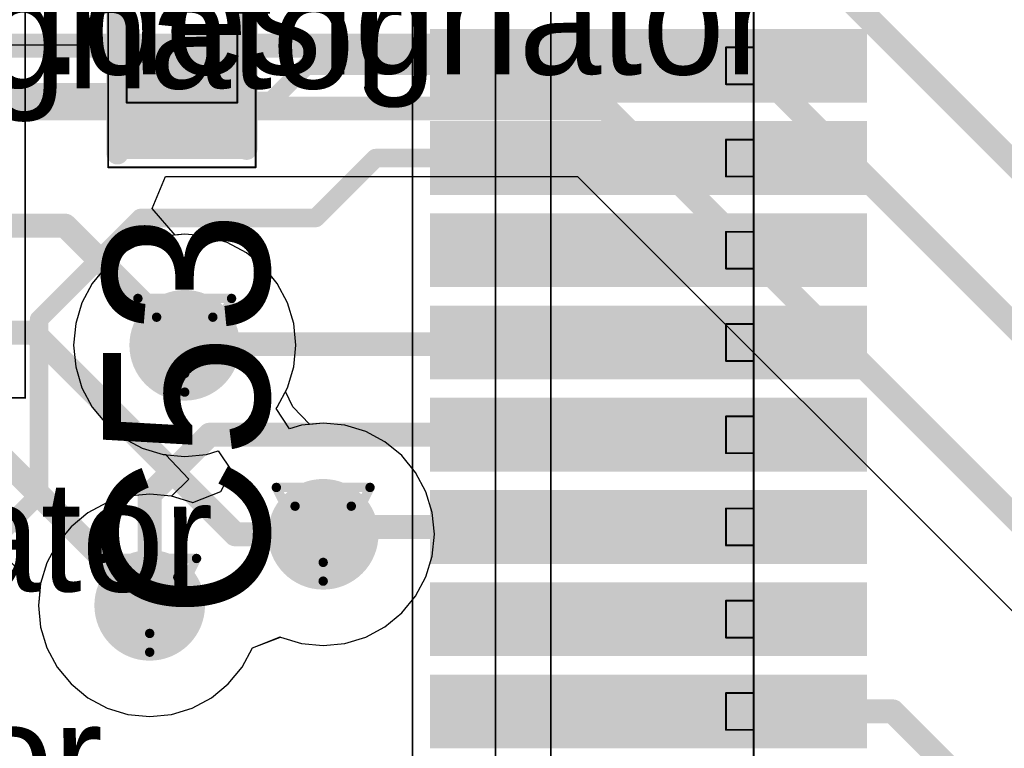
# Model space of a CAD drawing. Header units: millimetres. Extents: x 138 to 555, y 26 to 334.
# Tile 626 of 656: x 354.54 to 359.88, y 233.56 to 237.51. Entities that reach past the tile are written whole.
import ezdxf

# ---------------------------------------------------------------- set-up
doc = ezdxf.new("R2010")
doc.units = ezdxf.units.MM
for name, color, linetype in [('BottomLayer', 5, 'Continuous'), ('DrillDrawing', 1, 'Continuous'), ('Mechanical20', 56, 'Continuous'), ('Mechanical27', 56, 'Continuous'), ('MidLayer1', 16, 'Continuous'), ('MidLayer2', 76, 'Continuous'), ('MidLayer3', 90, 'Continuous'), ('MidLayer4', 156, 'Continuous'), ('MultiLayer', 9, 'Continuous'), ('TopLayer', 1, 'Continuous'), ('TopOverlay', 2, 'Continuous'), ('TopPaste', 8, 'Continuous'), ('TopSolder', 216, 'Continuous'), ('ViaHoleLayer', 16, 'Continuous')]:
    doc.layers.add(name, color=color, linetype=linetype)

# ---------------------------------------------------------------- blocks, each defined once
blk = doc.blocks.new('CPOL_TAJ_A_1206_H180_865')
at = {"layer": 'Mechanical20', "const_width": 0.01}
for points in [[(-2.05, 1.15), (-2.05, -1.15)], [(-2.05, -1.15), (-1.5, -1.15)], [(-1.5, -1.15), (2.05, -1.15)]]:
    blk.add_lwpolyline(points, dxfattribs=at)
at = {"layer": 'Mechanical20', "const_width": 0.005}
for points in [[(-2.0525, -1.15, 1), (-2.0475, -1.15, 1)], [(-2.0525, -1.15, 1), (-2.0475, -1.15, 1)], [(-1.5025, -1.15, 1), (-1.4975, -1.15, 1)], [(-1.5025, -1.15, 1), (-1.4975, -1.15, 1)]]:
    blk.add_lwpolyline(points, format="xyb", close=True, dxfattribs=at)
blk = doc.blocks.new('C0402_866')
at = {"layer": 'Mechanical20', "const_width": 0.01}
for points in [[(0.8, 0.4), (-0.8, 0.4)], [(-0.8, -0.4), (-0.8, 0.4)], [(0.8, -0.4), (0.8, 0.4)], [(0.8, -0.4), (-0.8, -0.4)]]:
    blk.add_lwpolyline(points, dxfattribs=at)
at = {"layer": 'Mechanical20', "const_width": 0.005}
for points in [[(-0.8025, 0.4, 1), (-0.7975, 0.4, 1)], [(-0.8025, 0.4, 1), (-0.7975, 0.4, 1)], [(0.7975, 0.4, 1), (0.8025, 0.4, 1)], [(0.7975, 0.4, 1), (0.8025, 0.4, 1)], [(-0.8025, -0.4, 1), (-0.7975, -0.4, 1)], [(-0.8025, -0.4, 1), (-0.7975, -0.4, 1)], [(0.7975, -0.4, 1), (0.8025, -0.4, 1)], [(0.7975, -0.4, 1), (0.8025, -0.4, 1)]]:
    blk.add_lwpolyline(points, format="xyb", close=True, dxfattribs=at)
at = {"layer": 'Mechanical27', "const_width": 0.01}
for points in [[(0.45, 0.3), (-0.45, 0.3)], [(-0.45, -0.3), (-0.45, 0.3)], [(0.45, -0.3), (0.45, 0.3)], [(0.45, -0.3), (-0.45, -0.3)]]:
    blk.add_lwpolyline(points, dxfattribs=at)
at = {"layer": 'Mechanical27', "const_width": 0.005}
for points in [[(-0.4525, 0.3, 1), (-0.4475, 0.3, 1)], [(-0.4525, 0.3, 1), (-0.4475, 0.3, 1)], [(0.4475, 0.3, 1), (0.4525, 0.3, 1)], [(0.4475, 0.3, 1), (0.4525, 0.3, 1)], [(-0.4525, -0.3, 1), (-0.4475, -0.3, 1)], [(-0.4525, -0.3, 1), (-0.4475, -0.3, 1)], [(0.4475, -0.3, 1), (0.4525, -0.3, 1)], [(0.4475, -0.3, 1), (0.4525, -0.3, 1)]]:
    blk.add_lwpolyline(points, format="xyb", close=True, dxfattribs=at)
at = {"layer": 'TopLayer'}
for points in [[(-0.195, -0.28), (-0.195, 0.28), (-0.705, -0.28), (-0.705, 0.28)], [(0.705, -0.28), (0.705, 0.28), (0.195, -0.28), (0.195, 0.28)]]:
    blk.add_solid(points, dxfattribs=at)
at = {"layer": 'TopOverlay', "const_width": 0.12}
for points in [[(0.7, 0.35), (-0.725, 0.35)], [(0.725, -0.35), (-0.725, -0.35)]]:
    blk.add_lwpolyline(points, dxfattribs=at)
at = {"layer": 'TopOverlay', "const_width": 0.06}
for points in [[(-0.755, 0.35, 1), (-0.695, 0.35, 1)], [(0.67, 0.35, 1), (0.73, 0.35, 1)], [(-0.755, -0.35, 1), (-0.695, -0.35, 1)], [(0.695, -0.35, 1), (0.755, -0.35, 1)]]:
    blk.add_lwpolyline(points, format="xyb", close=True, dxfattribs=at)
at = {"layer": 'TopPaste'}
for points in [[(-0.195, -0.28), (-0.195, 0.28), (-0.705, -0.28), (-0.705, 0.28)], [(0.705, -0.28), (0.705, 0.28), (0.195, -0.28), (0.195, 0.28)]]:
    blk.add_solid(points, dxfattribs=at)
at = {"layer": 'TopSolder'}
for points in [[(-0.145, -0.33), (-0.145, 0.33), (-0.755, -0.33), (-0.755, 0.33)], [(0.755, -0.33), (0.755, 0.33), (0.145, -0.33), (0.145, 0.33)]]:
    blk.add_solid(points, dxfattribs=at)
blk = doc.blocks.new('CON_SAMTEC_QSH_030_01_F_D_A_932')
at = {"layer": 'Mechanical20', "const_width": 0.01}
blk.add_lwpolyline([(11, -4.15), (-11, -4.15)], dxfattribs=at)
at = {"layer": 'Mechanical27', "const_width": 0.01}
for points in [[(8, -2.3), (-8, -2.3)], [(-4.15, -2.3), (-4.35, -2.3)], [(-4.35, -2.45), (-4.35, -2.3)], [(-4.15, -2.45), (-4.15, -2.3)], [(-3.65, -2.3), (-3.85, -2.3)], [(-3.85, -2.45), (-3.85, -2.3)], [(-3.65, -2.45), (-3.65, -2.3)], [(-3.15, -2.3), (-3.35, -2.3)], [(-3.35, -2.45), (-3.35, -2.3)], [(-3.15, -2.45), (-3.15, -2.3)], [(-2.65, -2.3), (-2.85, -2.3)], [(-2.85, -2.45), (-2.85, -2.3)], [(-2.65, -2.45), (-2.65, -2.3)], [(-2.15, -2.3), (-2.35, -2.3)], [(-2.35, -2.45), (-2.35, -2.3)], [(-2.15, -2.45), (-2.15, -2.3)], [(-1.65, -2.3), (-1.85, -2.3)], [(-1.85, -2.45), (-1.85, -2.3)], [(-1.65, -2.45), (-1.65, -2.3)], [(-1.15, -2.3), (-1.35, -2.3)], [(-1.35, -2.45), (-1.35, -2.3)], [(-1.15, -2.45), (-1.15, -2.3)], [(-0.65, -2.3), (-0.85, -2.3)], [(-0.85, -2.45), (-0.85, -2.3)], [(-0.65, -2.45), (-0.65, -2.3)], [(-4.15, -2.45), (-4.35, -2.45)], [(-3.65, -2.45), (-3.85, -2.45)], [(-3.15, -2.45), (-3.35, -2.45)], [(-2.65, -2.45), (-2.85, -2.45)], [(-2.15, -2.45), (-2.35, -2.45)], [(-1.65, -2.45), (-1.85, -2.45)], [(-1.15, -2.45), (-1.35, -2.45)], [(-0.65, -2.45), (-0.85, -2.45)], [(8.6, -3.4), (-8.6, -3.4)], [(10.8, -3.7), (-10.8, -3.7)]]:
    blk.add_lwpolyline(points, dxfattribs=at)
at = {"layer": 'Mechanical27', "const_width": 0.005}
for points in [[(-4.3525, -2.3, 1), (-4.3475, -2.3, 1)], [(-4.3525, -2.3, 1), (-4.3475, -2.3, 1)], [(-4.1525, -2.3, 1), (-4.1475, -2.3, 1)], [(-4.1525, -2.3, 1), (-4.1475, -2.3, 1)], [(-3.8525, -2.3, 1), (-3.8475, -2.3, 1)], [(-3.8525, -2.3, 1), (-3.8475, -2.3, 1)], [(-3.6525, -2.3, 1), (-3.6475, -2.3, 1)], [(-3.6525, -2.3, 1), (-3.6475, -2.3, 1)], [(-3.3525, -2.3, 1), (-3.3475, -2.3, 1)], [(-3.3525, -2.3, 1), (-3.3475, -2.3, 1)], [(-3.1525, -2.3, 1), (-3.1475, -2.3, 1)], [(-3.1525, -2.3, 1), (-3.1475, -2.3, 1)], [(-2.8525, -2.3, 1), (-2.8475, -2.3, 1)], [(-2.8525, -2.3, 1), (-2.8475, -2.3, 1)], [(-2.6525, -2.3, 1), (-2.6475, -2.3, 1)], [(-2.6525, -2.3, 1), (-2.6475, -2.3, 1)], [(-2.3525, -2.3, 1), (-2.3475, -2.3, 1)], [(-2.3525, -2.3, 1), (-2.3475, -2.3, 1)], [(-2.1525, -2.3, 1), (-2.1475, -2.3, 1)], [(-2.1525, -2.3, 1), (-2.1475, -2.3, 1)], [(-1.8525, -2.3, 1), (-1.8475, -2.3, 1)], [(-1.8525, -2.3, 1), (-1.8475, -2.3, 1)], [(-1.6525, -2.3, 1), (-1.6475, -2.3, 1)], [(-1.6525, -2.3, 1), (-1.6475, -2.3, 1)], [(-1.3525, -2.3, 1), (-1.3475, -2.3, 1)], [(-1.3525, -2.3, 1), (-1.3475, -2.3, 1)], [(-1.1525, -2.3, 1), (-1.1475, -2.3, 1)], [(-1.1525, -2.3, 1), (-1.1475, -2.3, 1)], [(-0.8525, -2.3, 1), (-0.8475, -2.3, 1)], [(-0.8525, -2.3, 1), (-0.8475, -2.3, 1)], [(-0.6525, -2.3, 1), (-0.6475, -2.3, 1)], [(-0.6525, -2.3, 1), (-0.6475, -2.3, 1)], [(-4.3525, -2.45, 1), (-4.3475, -2.45, 1)], [(-4.3525, -2.45, 1), (-4.3475, -2.45, 1)], [(-4.1525, -2.45, 1), (-4.1475, -2.45, 1)], [(-4.1525, -2.45, 1), (-4.1475, -2.45, 1)], [(-3.8525, -2.45, 1), (-3.8475, -2.45, 1)], [(-3.8525, -2.45, 1), (-3.8475, -2.45, 1)], [(-3.6525, -2.45, 1), (-3.6475, -2.45, 1)], [(-3.6525, -2.45, 1), (-3.6475, -2.45, 1)], [(-3.3525, -2.45, 1), (-3.3475, -2.45, 1)], [(-3.3525, -2.45, 1), (-3.3475, -2.45, 1)], [(-3.1525, -2.45, 1), (-3.1475, -2.45, 1)], [(-3.1525, -2.45, 1), (-3.1475, -2.45, 1)], [(-2.8525, -2.45, 1), (-2.8475, -2.45, 1)], [(-2.8525, -2.45, 1), (-2.8475, -2.45, 1)], [(-2.6525, -2.45, 1), (-2.6475, -2.45, 1)], [(-2.6525, -2.45, 1), (-2.6475, -2.45, 1)], [(-2.3525, -2.45, 1), (-2.3475, -2.45, 1)], [(-2.3525, -2.45, 1), (-2.3475, -2.45, 1)], [(-2.1525, -2.45, 1), (-2.1475, -2.45, 1)], [(-2.1525, -2.45, 1), (-2.1475, -2.45, 1)], [(-1.8525, -2.45, 1), (-1.8475, -2.45, 1)], [(-1.8525, -2.45, 1), (-1.8475, -2.45, 1)], [(-1.6525, -2.45, 1), (-1.6475, -2.45, 1)], [(-1.6525, -2.45, 1), (-1.6475, -2.45, 1)], [(-1.3525, -2.45, 1), (-1.3475, -2.45, 1)], [(-1.3525, -2.45, 1), (-1.3475, -2.45, 1)], [(-1.1525, -2.45, 1), (-1.1475, -2.45, 1)], [(-1.1525, -2.45, 1), (-1.1475, -2.45, 1)], [(-0.8525, -2.45, 1), (-0.8475, -2.45, 1)], [(-0.8525, -2.45, 1), (-0.8475, -2.45, 1)], [(-0.6525, -2.45, 1), (-0.6475, -2.45, 1)], [(-0.6525, -2.45, 1), (-0.6475, -2.45, 1)]]:
    blk.add_lwpolyline(points, format="xyb", close=True, dxfattribs=at)
at = {"layer": 'TopLayer'}
for points in [[(-4.1, -4.005), (-4.1, -1.735), (-4.4, -4.005), (-4.4, -1.735)], [(-3.6, -4.005), (-3.6, -1.735), (-3.9, -4.005), (-3.9, -1.735)], [(-3.1, -4.005), (-3.1, -1.735), (-3.4, -4.005), (-3.4, -1.735)], [(-2.6, -4.005), (-2.6, -1.735), (-2.9, -4.005), (-2.9, -1.735)], [(-2.1, -4.005), (-2.1, -1.735), (-2.4, -4.005), (-2.4, -1.735)], [(-1.6, -4.005), (-1.6, -1.735), (-1.9, -4.005), (-1.9, -1.735)], [(-1.1, -4.005), (-1.1, -1.735), (-1.4, -4.005), (-1.4, -1.735)], [(-0.6, -4.005), (-0.6, -1.735), (-0.9, -4.005), (-0.9, -1.735)]]:
    blk.add_solid(points, dxfattribs=at)
at = {"layer": 'TopPaste'}
for points in [[(-4.1, -4.005), (-4.1, -1.735), (-4.4, -4.005), (-4.4, -1.735)], [(-3.6, -4.005), (-3.6, -1.735), (-3.9, -4.005), (-3.9, -1.735)], [(-3.1, -4.005), (-3.1, -1.735), (-3.4, -4.005), (-3.4, -1.735)], [(-2.6, -4.005), (-2.6, -1.735), (-2.9, -4.005), (-2.9, -1.735)], [(-2.1, -4.005), (-2.1, -1.735), (-2.4, -4.005), (-2.4, -1.735)], [(-1.6, -4.005), (-1.6, -1.735), (-1.9, -4.005), (-1.9, -1.735)], [(-1.1, -4.005), (-1.1, -1.735), (-1.4, -4.005), (-1.4, -1.735)], [(-0.6, -4.005), (-0.6, -1.735), (-0.9, -4.005), (-0.9, -1.735)]]:
    blk.add_solid(points, dxfattribs=at)
at = {"layer": 'TopSolder'}
for points in [[(-4.05, -4.055), (-4.05, -1.685), (-4.45, -4.055), (-4.45, -1.685)], [(-3.55, -4.055), (-3.55, -1.685), (-3.95, -4.055), (-3.95, -1.685)], [(-3.05, -4.055), (-3.05, -1.685), (-3.45, -4.055), (-3.45, -1.685)], [(-2.55, -4.055), (-2.55, -1.685), (-2.95, -4.055), (-2.95, -1.685)], [(-2.05, -4.055), (-2.05, -1.685), (-2.45, -4.055), (-2.45, -1.685)], [(-1.55, -4.055), (-1.55, -1.685), (-1.95, -4.055), (-1.95, -1.685)], [(-1.05, -4.055), (-1.05, -1.685), (-1.45, -4.055), (-1.45, -1.685)], [(-0.55, -4.055), (-0.55, -1.685), (-0.95, -4.055), (-0.95, -1.685)]]:
    blk.add_solid(points, dxfattribs=at)

msp = doc.modelspace()

# ---------------------------------------------------------------- linework, layer by layer
at = {"layer": 'BottomLayer'}
for p, q in [((355.2587, 236.4846), (355.3318, 236.6578)), ((355.3318, 236.6578), (357.5661, 236.6578)), ((357.5661, 236.6578), (361.1919, 233.0321)), ((355.3839, 236.34), (355.2587, 236.4846)), ((355.4354, 236.3451), (355.3839, 236.34)), ((355.553, 236.3335), (355.4354, 236.3451)), ((355.6661, 236.2992), (355.553, 236.3335)), ((355.7704, 236.2435), (355.6661, 236.2992)), ((355.8617, 236.1685), (355.7704, 236.2435)), ((355.9367, 236.0772), (355.8617, 236.1685)), ((355.9924, 235.9729), (355.9367, 236.0772)), ((356.0267, 235.8598), (355.9924, 235.9729)), ((356.0383, 235.7422), (356.0267, 235.8598)), ((356.0267, 235.6246), (356.0383, 235.7422)), ((355.9924, 235.5115), (356.0267, 235.6246)), ((355.9818, 235.4916), (355.9924, 235.5115)), ((356.0214, 235.4081), (355.9818, 235.4916)), ((356.1133, 235.3133), (356.0214, 235.4081)), ((356.1862, 235.3205), (356.1133, 235.3133)), ((356.3038, 235.3089), (356.1862, 235.3205)), ((356.4169, 235.2746), (356.3038, 235.3089)), ((356.5211, 235.2189), (356.4169, 235.2746)), ((356.6125, 235.1439), (356.5211, 235.2189)), ((356.6875, 235.0525), (356.6125, 235.1439)), ((356.7432, 234.9483), (356.6875, 235.0525)), ((354.118, 234.9392), (354.6499, 234.4073)), ((356.7775, 234.8352), (356.7432, 234.9483)), ((356.7891, 234.7176), (356.7775, 234.8352)), ((356.7775, 234.5999), (356.7891, 234.7176)), ((356.7432, 234.4868), (356.7775, 234.5999)), ((356.6875, 234.3826), (356.7432, 234.4868)), ((354.6499, 234.4073), (354.6426, 234.3324)), ((354.6426, 234.3324), (354.6541, 234.2148)), ((356.6125, 234.2912), (356.6875, 234.3826)), ((356.5211, 234.2163), (356.6125, 234.2912)), ((354.6541, 234.2148), (354.6884, 234.1017)), ((356.4169, 234.1606), (356.5211, 234.2163)), ((355.8025, 234.1017), (355.9555, 234.1606)), ((355.9555, 234.1606), (356.0686, 234.1262)), ((356.0686, 234.1262), (356.1862, 234.1147)), ((356.1862, 234.1147), (356.3038, 234.1262)), ((356.3038, 234.1262), (356.4169, 234.1606)), ((354.6884, 234.1017), (354.7442, 233.9974)), ((355.7468, 233.9974), (355.8025, 234.1017)), ((354.7442, 233.9974), (354.8191, 233.9061)), ((355.6718, 233.9061), (355.7468, 233.9974)), ((354.8191, 233.9061), (354.9105, 233.8311)), ((355.5804, 233.8311), (355.6718, 233.9061)), ((354.9105, 233.8311), (355.0147, 233.7754)), ((355.4762, 233.7754), (355.5804, 233.8311)), ((355.0147, 233.7754), (355.1278, 233.7411)), ((355.3631, 233.7411), (355.4762, 233.7754)), ((355.1278, 233.7411), (355.2455, 233.7295)), ((355.2455, 233.7295), (355.3631, 233.7411))]:
    msp.add_line(p, q, dxfattribs=at)
at = {"layer": 'BottomLayer', "const_width": 0.13}
for points in [[(358.9867, 237.6709), (361.9046, 234.7531)], [(353.9679, 237.3664), (358.4139, 237.3664)], [(358.4139, 237.3664), (361.5318, 234.2485)], [(353.983, 237.026), (357.7186, 237.026)], [(357.7186, 237.026), (361.4522, 233.2924)], [(346.5966, 236.3909), (354.7867, 236.3909)], [(354.7867, 236.3909), (355.4354, 235.7422)], [(346.4867, 235.8115), (354.6156, 235.8115)], [(354.6156, 235.8115), (355.7096, 234.7176)], [(354.2705, 235.3074), (355.2455, 234.3324)], [(355.7096, 234.7176), (356.1862, 234.7176)]]:
    msp.add_lwpolyline(points, dxfattribs=at)
at = {"layer": 'BottomLayer'}
for points, const_width in [([(358.3814, 237.3664, 1), (358.4464, 237.3664, 1)], 0.065), ([(358.3814, 237.3664, 1), (358.4464, 237.3664, 1)], 0.065), ([(357.6861, 237.026, 1), (357.7511, 237.026, 1)], 0.065), ([(357.6861, 237.026, 1), (357.7511, 237.026, 1)], 0.065), ([(354.7542, 236.3909, 1), (354.8192, 236.3909, 1)], 0.065), ([(354.7542, 236.3909, 1), (354.8192, 236.3909, 1)], 0.065), ([(355.2854, 235.7422, 1), (355.5854, 235.7422, 1)], 0.3), ([(354.5831, 235.8115, 1), (354.6481, 235.8115, 1)], 0.065), ([(354.5831, 235.8115, 1), (354.6481, 235.8115, 1)], 0.065), ([(355.4029, 235.7422, 1), (355.4679, 235.7422, 1)], 0.065), ([(356.0362, 234.7176, 1), (356.3362, 234.7176, 1)], 0.3), ([(355.6771, 234.7176, 1), (355.7421, 234.7176, 1)], 0.065), ([(355.6771, 234.7176, 1), (355.7421, 234.7176, 1)], 0.065), ([(356.1537, 234.7176, 1), (356.2187, 234.7176, 1)], 0.065), ([(355.0955, 234.3324, 1), (355.3955, 234.3324, 1)], 0.3), ([(355.213, 234.3324, 1), (355.278, 234.3324, 1)], 0.065)]:
    msp.add_lwpolyline(points, format="xyb", close=True, dxfattribs=dict(at, const_width=const_width))
at = {"layer": 'DrillDrawing', "const_width": 0.0508}
for points in [[(355.1814, 235.9962), (355.6894, 235.9962)], [(355.1814, 235.9962), (355.4354, 235.4882)], [(355.4354, 235.4882), (355.6894, 235.9962)], [(355.283, 235.8946), (355.5878, 235.8946)], [(355.283, 235.8946), (355.4354, 235.5898)], [(355.4354, 235.5898), (355.5878, 235.8946)], [(355.9322, 234.9716), (356.4402, 234.9716)], [(355.9322, 234.9716), (356.1862, 234.4636)], [(356.1862, 234.4636), (356.4402, 234.9716)], [(356.0338, 234.87), (356.3386, 234.87)], [(356.0338, 234.87), (356.1862, 234.5652)], [(356.1862, 234.5652), (356.3386, 234.87)], [(354.9915, 234.5864), (355.4995, 234.5864)], [(354.9915, 234.5864), (355.2455, 234.0784)], [(355.2455, 234.0784), (355.4995, 234.5864)], [(355.0931, 234.4848), (355.3979, 234.4848)], [(355.0931, 234.4848), (355.2455, 234.18)], [(355.2455, 234.18), (355.3979, 234.4848)]]:
    msp.add_lwpolyline(points, dxfattribs=at)
at = {"layer": 'DrillDrawing', "const_width": 0.0254}
for points in [[(355.1687, 235.9962, 1), (355.1941, 235.9962, 1)], [(355.1687, 235.9962, 1), (355.1941, 235.9962, 1)], [(355.6767, 235.9962, 1), (355.7021, 235.9962, 1)], [(355.6767, 235.9962, 1), (355.7021, 235.9962, 1)], [(355.2703, 235.8946, 1), (355.2957, 235.8946, 1)], [(355.2703, 235.8946, 1), (355.2957, 235.8946, 1)], [(355.5751, 235.8946, 1), (355.6005, 235.8946, 1)], [(355.5751, 235.8946, 1), (355.6005, 235.8946, 1)], [(355.4227, 235.5898, 1), (355.4481, 235.5898, 1)], [(355.4227, 235.5898, 1), (355.4481, 235.5898, 1)], [(355.4227, 235.4882, 1), (355.4481, 235.4882, 1)], [(355.4227, 235.4882, 1), (355.4481, 235.4882, 1)], [(355.9195, 234.9716, 1), (355.9449, 234.9716, 1)], [(355.9195, 234.9716, 1), (355.9449, 234.9716, 1)], [(356.4275, 234.9716, 1), (356.4529, 234.9716, 1)], [(356.4275, 234.9716, 1), (356.4529, 234.9716, 1)], [(356.0211, 234.87, 1), (356.0465, 234.87, 1)], [(356.0211, 234.87, 1), (356.0465, 234.87, 1)], [(356.3259, 234.87, 1), (356.3513, 234.87, 1)], [(356.3259, 234.87, 1), (356.3513, 234.87, 1)], [(354.9788, 234.5864, 1), (355.0042, 234.5864, 1)], [(354.9788, 234.5864, 1), (355.0042, 234.5864, 1)], [(355.4868, 234.5864, 1), (355.5122, 234.5864, 1)], [(355.4868, 234.5864, 1), (355.5122, 234.5864, 1)], [(356.1735, 234.5652, 1), (356.1989, 234.5652, 1)], [(356.1735, 234.5652, 1), (356.1989, 234.5652, 1)], [(355.0804, 234.4848, 1), (355.1058, 234.4848, 1)], [(355.0804, 234.4848, 1), (355.1058, 234.4848, 1)], [(355.3852, 234.4848, 1), (355.4106, 234.4848, 1)], [(355.3852, 234.4848, 1), (355.4106, 234.4848, 1)], [(356.1735, 234.4636, 1), (356.1989, 234.4636, 1)], [(356.1735, 234.4636, 1), (356.1989, 234.4636, 1)], [(355.2328, 234.18, 1), (355.2582, 234.18, 1)], [(355.2328, 234.18, 1), (355.2582, 234.18, 1)], [(355.2328, 234.0784, 1), (355.2582, 234.0784, 1)], [(355.2328, 234.0784, 1), (355.2582, 234.0784, 1)]]:
    msp.add_lwpolyline(points, format="xyb", close=True, dxfattribs=at)
at = {"layer": 'MidLayer1'}
for p, q in [((355.3178, 236.3335), (355.2047, 236.2992)), ((355.4354, 236.3451), (355.3178, 236.3335)), ((355.553, 236.3335), (355.4354, 236.3451)), ((355.6661, 236.2992), (355.553, 236.3335)), ((355.2047, 236.2992), (355.1005, 236.2435)), ((355.7704, 236.2435), (355.6661, 236.2992)), ((355.1005, 236.2435), (355.0091, 236.1685)), ((355.8617, 236.1685), (355.7704, 236.2435)), ((355.0091, 236.1685), (354.9341, 236.0772)), ((355.9367, 236.0772), (355.8617, 236.1685)), ((354.9341, 236.0772), (354.8784, 235.9729)), ((355.9924, 235.9729), (355.9367, 236.0772)), ((354.8784, 235.9729), (354.8441, 235.8598)), ((356.0267, 235.8598), (355.9924, 235.9729)), ((354.8441, 235.8598), (354.8325, 235.7422)), ((356.0383, 235.7422), (356.0267, 235.8598)), ((354.8325, 235.7422), (354.8441, 235.6246)), ((356.0267, 235.6246), (356.0383, 235.7422)), ((354.8441, 235.6246), (354.8784, 235.5115)), ((355.9924, 235.5115), (356.0267, 235.6246)), ((354.8784, 235.5115), (354.9341, 235.4073)), ((355.9367, 235.4073), (355.9924, 235.5115)), ((354.9341, 235.4073), (355.0091, 235.3159)), ((355.9305, 235.3997), (355.9367, 235.4073)), ((356.0043, 235.2894), (355.9305, 235.3997)), ((355.0091, 235.3159), (355.1005, 235.2409)), ((356.0686, 235.3089), (356.0043, 235.2894)), ((356.1862, 235.3205), (356.0686, 235.3089)), ((356.3038, 235.3089), (356.1862, 235.3205)), ((356.4169, 235.2746), (356.3038, 235.3089)), ((355.1005, 235.2409), (355.2047, 235.1852)), ((356.5211, 235.2189), (356.4169, 235.2746)), ((355.2047, 235.1852), (355.3178, 235.1509)), ((356.6125, 235.1439), (356.5211, 235.2189)), ((355.3178, 235.1509), (355.4354, 235.1393)), ((355.4354, 235.1393), (355.553, 235.1509)), ((355.553, 235.1509), (355.6173, 235.1704)), ((355.6173, 235.1704), (355.6911, 235.06)), ((356.6875, 235.0525), (356.6125, 235.1439)), ((355.6849, 235.0525), (355.6292, 234.9483)), ((355.6911, 235.06), (355.6849, 235.0525)), ((356.7432, 234.9483), (356.6875, 235.0525)), ((355.1278, 234.9237), (355.0147, 234.8894)), ((355.2455, 234.9353), (355.1278, 234.9237)), ((355.3631, 234.9237), (355.2455, 234.9353)), ((355.4762, 234.8894), (355.3631, 234.9237)), ((355.6292, 234.9483), (355.4783, 234.8883)), ((356.7775, 234.8352), (356.7432, 234.9483)), ((355.0147, 234.8894), (354.9105, 234.8337)), ((355.4783, 234.8883), (355.4762, 234.8894)), ((354.9105, 234.8337), (354.8191, 234.7587)), ((356.7891, 234.7176), (356.7775, 234.8352)), ((354.8191, 234.7587), (354.7442, 234.6673)), ((356.7775, 234.5999), (356.7891, 234.7176)), ((354.7442, 234.6673), (354.6884, 234.5631)), ((356.7432, 234.4868), (356.7775, 234.5999)), ((354.6884, 234.5631), (354.6541, 234.45)), ((354.6541, 234.45), (354.6426, 234.3324)), ((356.6875, 234.3826), (356.7432, 234.4868)), ((354.6426, 234.3324), (354.6541, 234.2148)), ((356.6125, 234.2912), (356.6875, 234.3826)), ((356.5211, 234.2163), (356.6125, 234.2912)), ((354.6541, 234.2148), (354.6884, 234.1017)), ((356.4169, 234.1606), (356.5211, 234.2163)), ((355.8025, 234.1017), (355.9534, 234.1617)), ((355.9534, 234.1617), (355.9555, 234.1606)), ((355.9555, 234.1606), (356.0686, 234.1262)), ((356.0686, 234.1262), (356.1862, 234.1147)), ((356.1862, 234.1147), (356.3038, 234.1262)), ((356.3038, 234.1262), (356.4169, 234.1606)), ((354.6884, 234.1017), (354.7442, 233.9974)), ((355.7468, 233.9974), (355.8025, 234.1017)), ((354.7442, 233.9974), (354.8191, 233.9061)), ((355.6718, 233.9061), (355.7468, 233.9974)), ((354.8191, 233.9061), (354.9105, 233.8311)), ((355.5804, 233.8311), (355.6718, 233.9061)), ((354.9105, 233.8311), (355.0147, 233.7754)), ((355.4762, 233.7754), (355.5804, 233.8311)), ((355.0147, 233.7754), (355.1278, 233.7411)), ((355.3631, 233.7411), (355.4762, 233.7754)), ((355.1278, 233.7411), (355.2455, 233.7295)), ((355.2455, 233.7295), (355.3631, 233.7411))]:
    msp.add_line(p, q, dxfattribs=at)
at = {"layer": 'MidLayer1', "const_width": 0.3}
for points in [[(355.2854, 235.7422, 1), (355.5854, 235.7422, 1)], [(356.0362, 234.7176, 1), (356.3362, 234.7176, 1)], [(355.0955, 234.3324, 1), (355.3955, 234.3324, 1)]]:
    msp.add_lwpolyline(points, format="xyb", close=True, dxfattribs=at)
at = {"layer": 'MidLayer2'}
for p, q in [((355.3178, 236.3335), (355.2047, 236.2992)), ((355.4354, 236.3451), (355.3178, 236.3335)), ((355.553, 236.3335), (355.4354, 236.3451)), ((355.6661, 236.2992), (355.553, 236.3335)), ((355.2047, 236.2992), (355.1005, 236.2435)), ((355.7704, 236.2435), (355.6661, 236.2992)), ((355.1005, 236.2435), (355.0091, 236.1685)), ((355.8617, 236.1685), (355.7704, 236.2435)), ((355.0091, 236.1685), (354.9341, 236.0772)), ((355.9367, 236.0772), (355.8617, 236.1685)), ((354.9341, 236.0772), (354.8784, 235.9729)), ((355.9924, 235.9729), (355.9367, 236.0772)), ((354.8784, 235.9729), (354.8441, 235.8598)), ((356.0267, 235.8598), (355.9924, 235.9729)), ((354.8441, 235.8598), (354.8325, 235.7422)), ((356.0383, 235.7422), (356.0267, 235.8598)), ((354.8325, 235.7422), (354.8441, 235.6246)), ((356.0267, 235.6246), (356.0383, 235.7422)), ((354.8441, 235.6246), (354.8784, 235.5115)), ((355.9924, 235.5115), (356.0267, 235.6246)), ((354.8784, 235.5115), (354.9341, 235.4073)), ((355.9818, 235.4916), (355.9924, 235.5115)), ((356.0214, 235.4081), (355.9818, 235.4916)), ((354.9341, 235.4073), (355.0091, 235.3159)), ((356.1133, 235.3133), (356.0214, 235.4081)), ((355.0091, 235.3159), (355.1005, 235.2409)), ((356.1862, 235.3205), (356.1133, 235.3133)), ((356.3038, 235.3089), (356.1862, 235.3205)), ((356.4169, 235.2746), (356.3038, 235.3089)), ((355.1005, 235.2409), (355.2047, 235.1852)), ((356.5211, 235.2189), (356.4169, 235.2746)), ((355.2047, 235.1852), (355.3178, 235.1509)), ((356.6125, 235.1439), (356.5211, 235.2189)), ((355.3178, 235.1509), (355.3313, 235.1496)), ((355.3313, 235.1496), (355.4586, 235.0162)), ((356.6875, 235.0525), (356.6125, 235.1439)), ((356.7432, 234.9483), (356.6875, 235.0525)), ((355.4586, 235.0162), (355.3631, 234.9237)), ((355.1278, 234.9237), (355.0147, 234.8894)), ((355.2455, 234.9353), (355.1278, 234.9237)), ((355.3631, 234.9237), (355.2455, 234.9353)), ((356.7775, 234.8352), (356.7432, 234.9483)), ((355.0147, 234.8894), (354.9105, 234.8337)), ((354.9105, 234.8337), (354.8191, 234.7587)), ((356.7891, 234.7176), (356.7775, 234.8352)), ((354.8191, 234.7587), (354.7442, 234.6673)), ((356.7775, 234.5999), (356.7891, 234.7176)), ((354.7442, 234.6673), (354.6884, 234.5631)), ((356.7432, 234.4868), (356.7775, 234.5999)), ((354.6884, 234.5631), (354.6541, 234.45)), ((354.6541, 234.45), (354.6426, 234.3324)), ((356.6875, 234.3826), (356.7432, 234.4868)), ((354.6426, 234.3324), (354.6541, 234.2148)), ((356.6125, 234.2912), (356.6875, 234.3826)), ((356.5211, 234.2163), (356.6125, 234.2912)), ((354.6541, 234.2148), (354.6884, 234.1017)), ((356.4169, 234.1606), (356.5211, 234.2163)), ((355.8025, 234.1017), (355.9555, 234.1606)), ((355.9555, 234.1606), (356.0686, 234.1262)), ((356.0686, 234.1262), (356.1862, 234.1147)), ((356.1862, 234.1147), (356.3038, 234.1262)), ((356.3038, 234.1262), (356.4169, 234.1606)), ((354.6884, 234.1017), (354.7442, 233.9974)), ((355.7468, 233.9974), (355.8025, 234.1017)), ((354.7442, 233.9974), (354.8191, 233.9061)), ((355.6718, 233.9061), (355.7468, 233.9974)), ((354.8191, 233.9061), (354.9105, 233.8311)), ((355.5804, 233.8311), (355.6718, 233.9061)), ((354.9105, 233.8311), (355.0147, 233.7754)), ((355.4762, 233.7754), (355.5804, 233.8311)), ((355.0147, 233.7754), (355.1278, 233.7411)), ((355.3631, 233.7411), (355.4762, 233.7754)), ((355.1278, 233.7411), (355.2455, 233.7295)), ((355.2455, 233.7295), (355.3631, 233.7411))]:
    msp.add_line(p, q, dxfattribs=at)
at = {"layer": 'MidLayer2', "const_width": 0.3}
for points in [[(355.2854, 235.7422, 1), (355.5854, 235.7422, 1)], [(356.0362, 234.7176, 1), (356.3362, 234.7176, 1)], [(355.0955, 234.3324, 1), (355.3955, 234.3324, 1)]]:
    msp.add_lwpolyline(points, format="xyb", close=True, dxfattribs=at)
at = {"layer": 'MidLayer3'}
for p, q in [((355.3178, 236.3335), (355.2047, 236.2992)), ((355.4354, 236.3451), (355.3178, 236.3335)), ((355.553, 236.3335), (355.4354, 236.3451)), ((355.6661, 236.2992), (355.553, 236.3335)), ((355.2047, 236.2992), (355.1005, 236.2435)), ((355.7704, 236.2435), (355.6661, 236.2992)), ((355.1005, 236.2435), (355.0091, 236.1685)), ((355.8617, 236.1685), (355.7704, 236.2435)), ((355.0091, 236.1685), (354.9341, 236.0772)), ((355.9367, 236.0772), (355.8617, 236.1685)), ((354.9341, 236.0772), (354.8784, 235.9729)), ((355.9924, 235.9729), (355.9367, 236.0772)), ((354.8784, 235.9729), (354.8441, 235.8598)), ((356.0267, 235.8598), (355.9924, 235.9729)), ((354.8441, 235.8598), (354.8325, 235.7422)), ((356.0383, 235.7422), (356.0267, 235.8598)), ((354.8325, 235.7422), (354.8441, 235.6246)), ((356.0267, 235.6246), (356.0383, 235.7422)), ((354.8441, 235.6246), (354.8784, 235.5115)), ((355.9924, 235.5115), (356.0267, 235.6246)), ((354.8784, 235.5115), (354.9341, 235.4073)), ((355.9367, 235.4073), (355.9924, 235.5115)), ((354.9341, 235.4073), (355.0091, 235.3159)), ((355.9305, 235.3997), (355.9367, 235.4073)), ((356.0043, 235.2894), (355.9305, 235.3997)), ((355.0091, 235.3159), (355.1005, 235.2409)), ((356.0686, 235.3089), (356.0043, 235.2894)), ((356.1862, 235.3205), (356.0686, 235.3089)), ((356.3038, 235.3089), (356.1862, 235.3205)), ((356.4169, 235.2746), (356.3038, 235.3089)), ((355.1005, 235.2409), (355.2047, 235.1852)), ((356.5211, 235.2189), (356.4169, 235.2746)), ((355.2047, 235.1852), (355.3178, 235.1509)), ((356.6125, 235.1439), (356.5211, 235.2189)), ((355.3178, 235.1509), (355.4354, 235.1393)), ((355.4354, 235.1393), (355.553, 235.1509)), ((355.553, 235.1509), (355.6173, 235.1704)), ((355.6173, 235.1704), (355.6911, 235.06)), ((356.6875, 235.0525), (356.6125, 235.1439)), ((355.6849, 235.0525), (355.6292, 234.9483)), ((355.6911, 235.06), (355.6849, 235.0525)), ((356.7432, 234.9483), (356.6875, 235.0525)), ((355.1278, 234.9237), (355.0147, 234.8894)), ((355.2455, 234.9353), (355.1278, 234.9237)), ((355.3631, 234.9237), (355.2455, 234.9353)), ((355.4762, 234.8894), (355.3631, 234.9237)), ((355.6292, 234.9483), (355.4783, 234.8883)), ((356.7775, 234.8352), (356.7432, 234.9483)), ((355.0147, 234.8894), (354.9105, 234.8337)), ((355.4783, 234.8883), (355.4762, 234.8894)), ((354.9105, 234.8337), (354.8191, 234.7587)), ((356.7891, 234.7176), (356.7775, 234.8352)), ((354.8191, 234.7587), (354.7442, 234.6673)), ((356.7775, 234.5999), (356.7891, 234.7176)), ((354.7442, 234.6673), (354.6884, 234.5631)), ((356.7432, 234.4868), (356.7775, 234.5999)), ((354.6884, 234.5631), (354.6541, 234.45)), ((354.6541, 234.45), (354.6426, 234.3324)), ((356.6875, 234.3826), (356.7432, 234.4868)), ((354.6426, 234.3324), (354.6541, 234.2148)), ((356.6125, 234.2912), (356.6875, 234.3826)), ((356.5211, 234.2163), (356.6125, 234.2912)), ((354.6541, 234.2148), (354.6884, 234.1017)), ((356.4169, 234.1606), (356.5211, 234.2163)), ((355.8025, 234.1017), (355.9534, 234.1617)), ((355.9534, 234.1617), (355.9555, 234.1606)), ((355.9555, 234.1606), (356.0686, 234.1262)), ((356.0686, 234.1262), (356.1862, 234.1147)), ((356.1862, 234.1147), (356.3038, 234.1262)), ((356.3038, 234.1262), (356.4169, 234.1606)), ((354.6884, 234.1017), (354.7442, 233.9974)), ((355.7468, 233.9974), (355.8025, 234.1017)), ((354.7442, 233.9974), (354.8191, 233.9061)), ((355.6718, 233.9061), (355.7468, 233.9974)), ((354.8191, 233.9061), (354.9105, 233.8311)), ((355.5804, 233.8311), (355.6718, 233.9061)), ((354.9105, 233.8311), (355.0147, 233.7754)), ((355.4762, 233.7754), (355.5804, 233.8311)), ((355.0147, 233.7754), (355.1278, 233.7411)), ((355.3631, 233.7411), (355.4762, 233.7754)), ((355.1278, 233.7411), (355.2455, 233.7295)), ((355.2455, 233.7295), (355.3631, 233.7411))]:
    msp.add_line(p, q, dxfattribs=at)
at = {"layer": 'MidLayer3', "const_width": 0.3}
for points in [[(355.2854, 235.7422, 1), (355.5854, 235.7422, 1)], [(356.0362, 234.7176, 1), (356.3362, 234.7176, 1)], [(355.0955, 234.3324, 1), (355.3955, 234.3324, 1)]]:
    msp.add_lwpolyline(points, format="xyb", close=True, dxfattribs=at)
at = {"layer": 'MidLayer4'}
for p, q in [((355.3178, 236.3335), (355.2047, 236.2992)), ((355.4354, 236.3451), (355.3178, 236.3335)), ((355.553, 236.3335), (355.4354, 236.3451)), ((355.6661, 236.2992), (355.553, 236.3335)), ((355.2047, 236.2992), (355.1005, 236.2435)), ((355.7704, 236.2435), (355.6661, 236.2992)), ((355.1005, 236.2435), (355.0091, 236.1685)), ((355.8617, 236.1685), (355.7704, 236.2435)), ((355.0091, 236.1685), (354.9341, 236.0772)), ((355.9367, 236.0772), (355.8617, 236.1685)), ((354.9341, 236.0772), (354.8784, 235.9729)), ((355.9924, 235.9729), (355.9367, 236.0772)), ((354.8784, 235.9729), (354.8441, 235.8598)), ((356.0267, 235.8598), (355.9924, 235.9729)), ((354.8441, 235.8598), (354.8325, 235.7422)), ((356.0383, 235.7422), (356.0267, 235.8598)), ((354.8325, 235.7422), (354.8441, 235.6246)), ((356.0267, 235.6246), (356.0383, 235.7422)), ((354.8441, 235.6246), (354.8784, 235.5115)), ((355.9924, 235.5115), (356.0267, 235.6246)), ((354.8784, 235.5115), (354.9341, 235.4073)), ((355.9367, 235.4073), (355.9924, 235.5115)), ((354.9341, 235.4073), (355.0091, 235.3159)), ((355.9305, 235.3997), (355.9367, 235.4073)), ((356.0043, 235.2894), (355.9305, 235.3997)), ((355.0091, 235.3159), (355.1005, 235.2409)), ((356.0686, 235.3089), (356.0043, 235.2894)), ((356.1862, 235.3205), (356.0686, 235.3089)), ((356.3038, 235.3089), (356.1862, 235.3205)), ((356.4169, 235.2746), (356.3038, 235.3089)), ((355.1005, 235.2409), (355.2047, 235.1852)), ((356.5211, 235.2189), (356.4169, 235.2746)), ((355.2047, 235.1852), (355.3178, 235.1509)), ((356.6125, 235.1439), (356.5211, 235.2189)), ((355.3178, 235.1509), (355.4354, 235.1393)), ((355.4354, 235.1393), (355.553, 235.1509)), ((355.553, 235.1509), (355.6173, 235.1704)), ((355.6173, 235.1704), (355.6911, 235.06)), ((356.6875, 235.0525), (356.6125, 235.1439)), ((355.6849, 235.0525), (355.6292, 234.9483)), ((355.6911, 235.06), (355.6849, 235.0525)), ((356.7432, 234.9483), (356.6875, 235.0525)), ((355.1278, 234.9237), (355.0147, 234.8894)), ((355.2455, 234.9353), (355.1278, 234.9237)), ((355.3631, 234.9237), (355.2455, 234.9353)), ((355.4762, 234.8894), (355.3631, 234.9237)), ((355.6292, 234.9483), (355.4783, 234.8883)), ((356.7775, 234.8352), (356.7432, 234.9483)), ((355.0147, 234.8894), (354.9105, 234.8337)), ((355.4783, 234.8883), (355.4762, 234.8894)), ((354.9105, 234.8337), (354.8191, 234.7587)), ((356.7891, 234.7176), (356.7775, 234.8352)), ((354.8191, 234.7587), (354.7442, 234.6673)), ((356.7775, 234.5999), (356.7891, 234.7176)), ((354.7442, 234.6673), (354.6884, 234.5631)), ((356.7432, 234.4868), (356.7775, 234.5999)), ((354.6884, 234.5631), (354.6541, 234.45)), ((354.6541, 234.45), (354.6426, 234.3324)), ((356.6875, 234.3826), (356.7432, 234.4868)), ((354.6426, 234.3324), (354.6541, 234.2148)), ((356.6125, 234.2912), (356.6875, 234.3826)), ((356.5211, 234.2163), (356.6125, 234.2912)), ((354.6541, 234.2148), (354.6884, 234.1017)), ((356.4169, 234.1606), (356.5211, 234.2163)), ((355.8025, 234.1017), (355.9534, 234.1617)), ((355.9534, 234.1617), (355.9555, 234.1606)), ((355.9555, 234.1606), (356.0686, 234.1262)), ((356.0686, 234.1262), (356.1862, 234.1147)), ((356.1862, 234.1147), (356.3038, 234.1262)), ((356.3038, 234.1262), (356.4169, 234.1606)), ((354.6884, 234.1017), (354.7442, 233.9974)), ((355.7468, 233.9974), (355.8025, 234.1017)), ((354.7442, 233.9974), (354.8191, 233.9061)), ((355.6718, 233.9061), (355.7468, 233.9974)), ((354.8191, 233.9061), (354.9105, 233.8311)), ((355.5804, 233.8311), (355.6718, 233.9061)), ((354.9105, 233.8311), (355.0147, 233.7754)), ((355.4762, 233.7754), (355.5804, 233.8311)), ((355.0147, 233.7754), (355.1278, 233.7411)), ((355.3631, 233.7411), (355.4762, 233.7754)), ((355.1278, 233.7411), (355.2455, 233.7295)), ((355.2455, 233.7295), (355.3631, 233.7411))]:
    msp.add_line(p, q, dxfattribs=at)
at = {"layer": 'MidLayer4', "const_width": 0.3}
for points in [[(355.2854, 235.7422, 1), (355.5854, 235.7422, 1)], [(356.0362, 234.7176, 1), (356.3362, 234.7176, 1)], [(355.0955, 234.3324, 1), (355.3955, 234.3324, 1)]]:
    msp.add_lwpolyline(points, format="xyb", close=True, dxfattribs=at)
at = {"layer": 'MultiLayer', "const_width": 0.3}
for points in [[(355.2854, 235.7422, 1), (355.5854, 235.7422, 1)], [(356.0362, 234.7176, 1), (356.3362, 234.7176, 1)], [(355.0955, 234.3324, 1), (355.3955, 234.3324, 1)]]:
    msp.add_lwpolyline(points, format="xyb", close=True, dxfattribs=at)
at = {"layer": 'TopLayer'}
for p, q in [((354.9405, 237.6348), (354.9405, 237.3685)), ((354.9405, 237.3685), (354.2825, 237.3685))]:
    msp.add_line(p, q, dxfattribs=at)
for points, const_width in [([(355.9061, 237.068), (356.0955, 237.2574)], 0.1), ([(356.0955, 237.2574), (357.9504, 237.2574)], 0.1), ([(354.2825, 237.1136), (355.3642, 237.1136)], 0.1), ([(355.3642, 237.1136), (355.4204, 237.0574)], 0.1), ([(355.512, 237.105), (355.549, 237.068)], 0.1), ([(355.549, 237.068), (355.9061, 237.068)], 0.1), ([(356.1455, 236.4324), (356.4705, 236.7574)], 0.1), ([(356.4705, 236.7574), (357.9505, 236.7574)], 0.1), ([(354.6455, 235.8824), (355.1955, 236.4324)], 0.1), ([(355.1955, 236.4324), (356.1455, 236.4324)], 0.1), ([(354.6455, 234.9324), (354.6455, 235.8824)], 0.1), ([(355.4354, 235.7422), (355.4415, 235.7483)], 0.13), ([(355.4415, 235.7483), (357.9413, 235.7483)], 0.13), ([(357.9413, 235.7483), (357.9504, 235.7574)], 0.13), ([(355.2455, 234.9324), (355.5705, 235.2574)], 0.13), ([(355.5705, 235.2574), (357.9504, 235.2574)], 0.13), ([(354.3955, 234.6824), (354.6455, 234.9324)], 0.1), ([(355.2455, 234.3324), (355.2455, 234.9324)], 0.13), ([(356.1862, 234.7176), (356.226, 234.7574)], 0.13), ([(356.226, 234.7574), (357.9504, 234.7574)], 0.13), ([(357.9504, 233.7574), (359.2748, 233.7574)], 0.13), ([(359.2748, 233.7574), (359.7791, 233.2531)], 0.13)]:
    msp.add_lwpolyline(points, dxfattribs=dict(at, const_width=const_width))
for points, const_width in [([(356.0705, 237.2574, 1), (356.1205, 237.2574, 1)], 0.05), ([(356.0705, 237.2574, 1), (356.1205, 237.2574, 1)], 0.05), ([(357.9254, 237.2574, 1), (357.9754, 237.2574, 1)], 0.05), ([(355.3392, 237.1136, 1), (355.3892, 237.1136, 1)], 0.05), ([(355.3392, 237.1136, 1), (355.3892, 237.1136, 1)], 0.05), ([(355.3954, 237.0574, 1), (355.4454, 237.0574, 1)], 0.05), ([(355.487, 237.105, 1), (355.537, 237.105, 1)], 0.05), ([(355.524, 237.068, 1), (355.574, 237.068, 1)], 0.05), ([(355.524, 237.068, 1), (355.574, 237.068, 1)], 0.05), ([(355.8811, 237.068, 1), (355.9311, 237.068, 1)], 0.05), ([(355.8811, 237.068, 1), (355.9311, 237.068, 1)], 0.05), ([(356.4455, 236.7574, 1), (356.4955, 236.7574, 1)], 0.05), ([(356.4455, 236.7574, 1), (356.4955, 236.7574, 1)], 0.05), ([(357.9255, 236.7574, 1), (357.9755, 236.7574, 1)], 0.05), ([(355.1705, 236.4324, 1), (355.2205, 236.4324, 1)], 0.05), ([(355.1705, 236.4324, 1), (355.2205, 236.4324, 1)], 0.05), ([(356.1205, 236.4324, 1), (356.1705, 236.4324, 1)], 0.05), ([(356.1205, 236.4324, 1), (356.1705, 236.4324, 1)], 0.05), ([(355.2854, 235.7422, 1), (355.5854, 235.7422, 1)], 0.3), ([(354.6205, 235.8824, 1), (354.6705, 235.8824, 1)], 0.05), ([(354.6205, 235.8824, 1), (354.6705, 235.8824, 1)], 0.05), ([(355.4029, 235.7422, 1), (355.4679, 235.7422, 1)], 0.065), ([(355.409, 235.7483, 1), (355.474, 235.7483, 1)], 0.065), ([(355.409, 235.7483, 1), (355.474, 235.7483, 1)], 0.065), ([(357.9088, 235.7483, 1), (357.9738, 235.7483, 1)], 0.065), ([(357.9088, 235.7483, 1), (357.9738, 235.7483, 1)], 0.065), ([(357.9179, 235.7574, 1), (357.9829, 235.7574, 1)], 0.065), ([(355.538, 235.2574, 1), (355.603, 235.2574, 1)], 0.065), ([(355.538, 235.2574, 1), (355.603, 235.2574, 1)], 0.065), ([(357.9179, 235.2574, 1), (357.9829, 235.2574, 1)], 0.065), ([(354.6205, 234.9324, 1), (354.6705, 234.9324, 1)], 0.05), ([(354.6205, 234.9324, 1), (354.6705, 234.9324, 1)], 0.05), ([(355.213, 234.9324, 1), (355.278, 234.9324, 1)], 0.065), ([(355.213, 234.9324, 1), (355.278, 234.9324, 1)], 0.065), ([(356.0362, 234.7176, 1), (356.3362, 234.7176, 1)], 0.3), ([(356.1935, 234.7574, 1), (356.2585, 234.7574, 1)], 0.065), ([(356.1935, 234.7574, 1), (356.2585, 234.7574, 1)], 0.065), ([(357.9179, 234.7574, 1), (357.9829, 234.7574, 1)], 0.065), ([(356.1537, 234.7176, 1), (356.2187, 234.7176, 1)], 0.065), ([(355.0955, 234.3324, 1), (355.3955, 234.3324, 1)], 0.3), ([(355.213, 234.3324, 1), (355.278, 234.3324, 1)], 0.065), ([(357.9179, 233.7574, 1), (357.9829, 233.7574, 1)], 0.065), ([(359.2423, 233.7574, 1), (359.3073, 233.7574, 1)], 0.065), ([(359.2423, 233.7574, 1), (359.3073, 233.7574, 1)], 0.065)]:
    msp.add_lwpolyline(points, format="xyb", close=True, dxfattribs=dict(at, const_width=const_width))
at = {"layer": 'ViaHoleLayer', "const_width": 0.15}
for points in [[(355.3604, 235.7422, 1), (355.5104, 235.7422, 1)], [(356.1112, 234.7176, 1), (356.2612, 234.7176, 1)], [(355.1705, 234.3324, 1), (355.3205, 234.3324, 1)]]:
    msp.add_lwpolyline(points, format="xyb", close=True, dxfattribs=at)

# ---------------------------------------------------------------- block references
for name, p, rotation in [('CON_SAMTEC_QSH_030_01_F_D_A_932', (360.8205, 233.0074), 270), ('CPOL_TAJ_A_1206_H180_865', (353.4205, 237.5074), 90), ('C0402_866', (355.4205, 237.5074), 270)]:
    msp.add_blockref(name, p, dxfattribs=dict(rotation=rotation))

# ---------------------------------------------------------------- texts
at = {"layer": 'Mechanical27'}
for p in [(354.6602, 237.2106), (352.6536, 237.1344), (351.6205, 234.4074), (351.0205, 233.2074)]:
    msp.add_text('.designator', height=0.599999, dxfattribs=at).set_placement(p)
at = {"layer": 'TopOverlay'}
msp.add_text('C53', height=0.9, rotation=90, dxfattribs=at).set_placement((355.8926, 234.2616))

doc.saveas('drawing.dxf')
